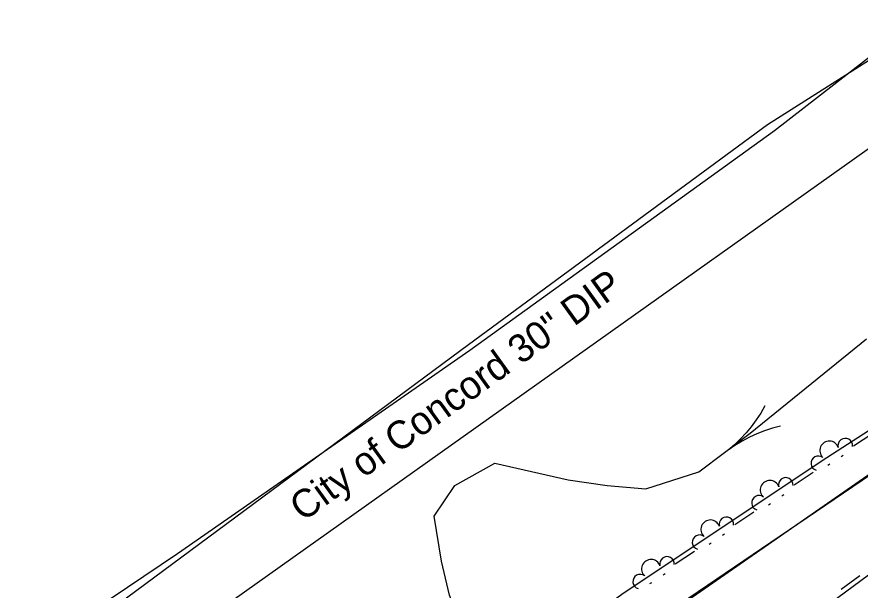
# Model space of a CAD drawing. Extents: x 1577032 to 1581865, y 611492 to 615011.
# Drawn here: x 1579793.8 to 1579944.1, y 613484.6 to 613586.8 of the extents above; entities that cross this region are included whole.
import ezdxf

# ---------------------------------------------------------------- set-up
doc = ezdxf.new("R2010")
doc.units = 0
for name, color, linetype in [('Exist Hydro Jurisdictional Stream or Body of Water', 7, 'Continuous'), ('Exist Hydro Stream Flow Arrow CELL', 7, 'Continuous'), ('Exist Other Culture Fence Line', 7, 'Continuous'), ('Exist Right of Way Line', 7, 'Continuous'), ('Exist Utilities Telephone UG FO SUE LOS B', 7, 'Continuous'), ('Exist Utilities Water UG Line SUE LOS B', 7, 'Continuous'), ('Exist Utilities Water UG Line SUE LOS B Text', 7, 'Continuous'), ('Old_Level_11', 7, 'Continuous'), ('Old_Level_8', 7, 'Continuous')]:
    doc.layers.add(name, color=color, linetype=linetype)

msp = doc.modelspace()

# ---------------------------------------------------------------- linework, layer by layer
at = {"layer": 'Exist Hydro Jurisdictional Stream or Body of Water'}
msp.add_lwpolyline([(1579792.13, 613389.6), (1579798.96, 613395.04), (1579807.58, 613401.47), (1579816.94, 613408.56), (1579827.72, 613416.82), (1579841.99, 613427.32), (1579855.99, 613437.39), (1579869, 613446.74), (1579874.34, 613452.61), (1579876.3, 613464.08), (1579873.59, 613476.71), (1579870.91, 613483.73), (1579869.5, 613489.78), (1579868.18, 613497.82), (1579871.87, 613503.28), (1579878.97, 613507.28), (1579892.09, 613504.26), (1579899.01, 613503.3), (1579905.92, 613502.67), (1579915.39, 613505.69), (1579924.56, 613512.63), (1579945.28, 613529.4)], dxfattribs=at)
at = {"layer": 'Exist Hydro Stream Flow Arrow CELL'}
msp.add_line((1579924.56, 613512.63), (1579924.56, 613512.63), dxfattribs=at)
for points in [[(1579927.14, 613517.49), (1579926.44, 613516.2), (1579925.59, 613514.96), (1579924.74, 613513.76), (1579923.81, 613512.65), (1579922.79, 613511.57), (1579921.71, 613510.54), (1579920.6, 613509.59)], [(1579929.92, 613513.86), (1579928.5, 613513.52), (1579927.08, 613513.02), (1579925.7, 613512.51), (1579924.39, 613511.9), (1579923.08, 613511.19), (1579921.8, 613510.42), (1579920.6, 613509.59)]]:
    msp.add_lwpolyline(points, dxfattribs=at)
at = {"layer": 'Exist Other Culture Fence Line'}
msp.add_line((1579781.84, 613393.87), (1580062.36, 613584.21), dxfattribs=at)
at = {"layer": 'Exist Right of Way Line'}
msp.add_line((1579178.76, 613018.8), (1580074.87, 613655.16), dxfattribs=at)
at = {"layer": 'Exist Utilities Telephone UG FO SUE LOS B'}
msp.add_lwpolyline([(1579762.43, 613445.5), (1579805.52, 613477.49), (1579874.3, 613528.42), (1579927.63, 613567.61), (1579961.57, 613589.13), (1580023.79, 613630.1), (1580048.6, 613644.24), (1580064.79, 613652.02), (1580101.01, 613664.86), (1580134.79, 613676.2), (1580157.3, 613683.34), (1580171.65, 613687.07), (1580205.63, 613699.27), (1580257.8, 613718.78), (1580277.93, 613732.3), (1580322.48, 613762.42), (1580357.71, 613789.14), (1580371.84, 613797.02), (1580398.85, 613808.57), (1580440.4, 613836.96), (1580497.32, 613877.42), (1580541.92, 613911.34), (1580565.99, 613928.5)], dxfattribs=at)
at = {"layer": 'Exist Utilities Water UG Line SUE LOS B'}
for p, q in [((1579928.88, 613566.57), (1579960.34, 613590.95)), ((1579874.53, 613527.4), (1579928.88, 613566.57)), ((1579822.42, 613491.18), (1579874.53, 613527.4)), ((1579804.35, 613479.02), (1579822.42, 613491.18))]:
    msp.add_line(p, q, dxfattribs=at)
at = {"layer": 'Old_Level_11'}
for points in [[(1580051.87, 613585.39), (1580061.47, 613572.73), (1579996.51, 613525.49), (1579945.64, 613487.29), (1579897.32, 613451.55), (1579822.91, 613399.27), (1579811.96, 613395.92), (1579808.09, 613406.33), (1579821.69, 613416.56), (1579845.45, 613434.15), (1579862.33, 613450.05), (1579875.96, 613465.26), (1579902.05, 613484.23), (1579938.2, 613508.25), (1579969.9, 613528.72), (1580051.73, 613585.05)], [(1579942.97, 613510.35), (1579946.42, 613512.58)], [(1579940.78, 613508.45), (1579941.13, 613508.68)], [(1579938.39, 613506.9), (1579938.73, 613507.12)], [(1579932.36, 613503.38), (1579935.77, 613505.65)], [(1579930.19, 613501.45), (1579930.53, 613501.68)], [(1579927.8, 613499.86), (1579928.14, 613500.09)], [(1579921.77, 613496.34), (1579925.18, 613498.61)], [(1579919.6, 613494.41), (1579919.95, 613494.64)], [(1579917.21, 613492.82), (1579917.55, 613493.05)], [(1579911.18, 613489.31), (1579914.6, 613491.58)], [(1579909.02, 613487.38), (1579909.36, 613487.6)], [(1579906.63, 613485.79), (1579906.97, 613486.01)], [(1579944.07, 613487.15), (1579940.77, 613484.71)]]:
    msp.add_lwpolyline(points, dxfattribs=at)
for centre, radius, start, end in [((1579941.49, 613510.38), 1.3, 353.6255, 194.4221), ((1579938.64, 613509.51), 1.69, 18.8208, 226.8933), ((1579936.68, 613507.24), 1.3, 52.0409, 252.8375), ((1579928.03, 613502.48), 1.69, 19.5697, 227.6422), ((1579930.88, 613503.38), 1.3, 354.3745, 195.171), ((1579926.1, 613500.2), 1.3, 52.0409, 252.8375), ((1579917.44, 613495.44), 1.69, 19.5697, 227.6422), ((1579920.29, 613496.35), 1.3, 354.3745, 195.171), ((1579915.51, 613493.17), 1.3, 52.0409, 252.8375), ((1579909.7, 613489.31), 1.3, 354.3745, 195.171), ((1579906.86, 613488.4), 1.69, 19.5697, 227.6422), ((1579904.92, 613486.13), 1.3, 52.0409, 252.8375)]:
    msp.add_arc(centre, radius, start, end, dxfattribs=at)
at = {"layer": 'Old_Level_8'}
msp.add_lwpolyline([(1580005.94, 613678.54), (1580001.69, 613675.94), (1580063.69, 613587.13), (1579885.94, 613463.7), (1579781.84, 613393.87)], dxfattribs=at)

# ---------------------------------------------------------------- texts
at = {"layer": 'Exist Utilities Water UG Line SUE LOS B Text'}
msp.add_text('City of Concord 30" DIP', height=5, rotation=35.7817, dxfattribs=at).set_placement((1579844.76, 613496.7))

doc.saveas('drawing.dxf')
